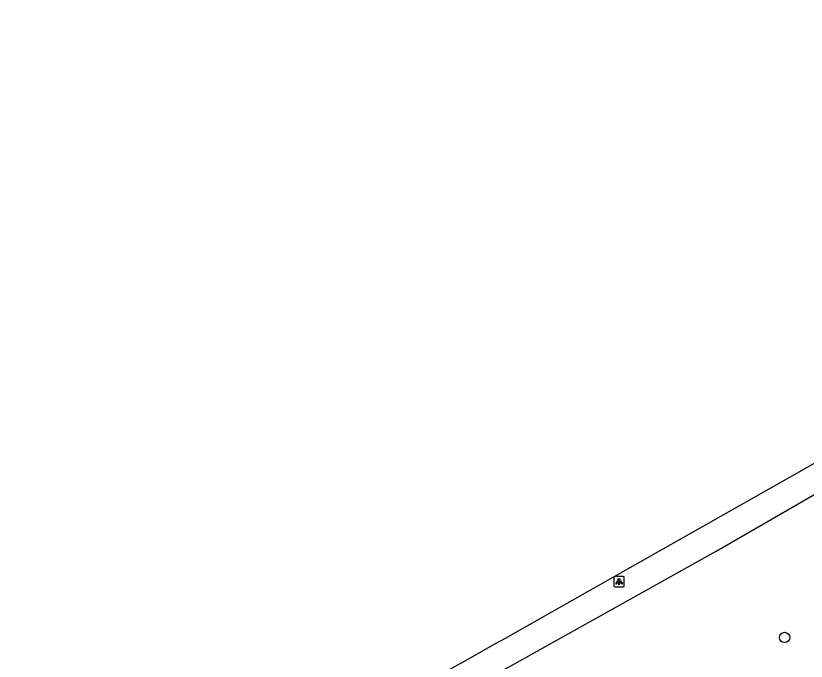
# Model space of a CAD drawing. Extents: x 162880 to 165536, y 384011 to 385179.
# Drawn here: x 162986.4 to 163061.1, y 384320.7 to 384381.7 of the extents above; entities that cross this region are included whole.
import ezdxf

# ---------------------------------------------------------------- set-up
doc = ezdxf.new("R2010")
doc.units = 0
for name, color, linetype in [('IMGEO_Berm_groen', 7, 'Continuous'), ('IMGEO_Boom', 7, 'Continuous'), ('IMGEO_Lichtpunt', 7, 'Continuous'), ('IMGEO_Rijbaan_regionaal_gesloten', 7, 'Continuous')]:
    doc.layers.add(name, color=color, linetype=linetype)

msp = doc.modelspace()

# ---------------------------------------------------------------- linework, layer by layer
at = {"layer": 'IMGEO_Berm_groen'}
msp.add_lwpolyline([(163148.842, 384366.976), (163055.696, 384312.747), (162991.211, 384277.349), (162986.763, 384286.167), (162986.414, 384294.29), (162999.918, 384301.631), (163052.601, 384331.084), (163140.211, 384381.691), (163148.842, 384366.976)], dxfattribs=at)
at = {"layer": 'IMGEO_Boom'}
msp.add_circle((163059.081, 384322.913), 0.489, dxfattribs=at)
at = {"layer": 'IMGEO_Lichtpunt'}
for p, q in [((163042.931, 384328.594), (163042.931, 384327.787)), ((163042.931, 384328.594), (163042.931, 384327.787)), ((163043.833, 384328.689), (163043.025, 384328.689)), ((163043.833, 384328.689), (163043.025, 384328.689)), ((163043.927, 384327.787), (163043.927, 384328.594)), ((163043.927, 384327.787), (163043.927, 384328.594)), ((163043.025, 384327.693), (163043.833, 384327.693)), ((163043.025, 384327.693), (163043.833, 384327.693))]:
    msp.add_line(p, q, dxfattribs=at)
for points in [[(163043.305, 384328.258), (163043.344, 384328.23), (163043.156, 384327.968), (163043.118, 384327.995), (163043.305, 384328.258)], [(163043.407, 384328.21), (163043.454, 384328.21), (163043.454, 384327.888), (163043.407, 384327.888), (163043.407, 384328.21)], [(163043.517, 384328.23), (163043.555, 384328.257), (163043.742, 384327.995), (163043.703, 384327.967), (163043.517, 384328.23)]]:
    msp.add_lwpolyline(points, dxfattribs=at)
msp.add_circle((163043.43, 384328.392), 0.0994, dxfattribs=at)
for centre, start, end in [((163043.025, 384328.594), 90, 180), ((163043.025, 384328.594), 90, 180), ((163043.833, 384328.594), 0, 90), ((163043.833, 384328.594), 0, 90), ((163043.025, 384327.787), 180, 270), ((163043.025, 384327.787), 180, 270), ((163043.833, 384327.787), 270, 0), ((163043.833, 384327.787), 270, 360)]:
    msp.add_arc(centre, 0.0946, start, end, dxfattribs=at)
at = {"layer": 'IMGEO_Rijbaan_regionaal_gesloten'}
msp.add_lwpolyline([(163033.81, 384323.482), (163068.795, 384343.295), (163103.614, 384363.445), (163124.723, 384375.774)], dxfattribs=at)
msp.add_arc((161310.632, 387394.409), 3521.354, 298.669026, 299.29793, dxfattribs=at)

doc.saveas('drawing.dxf')
